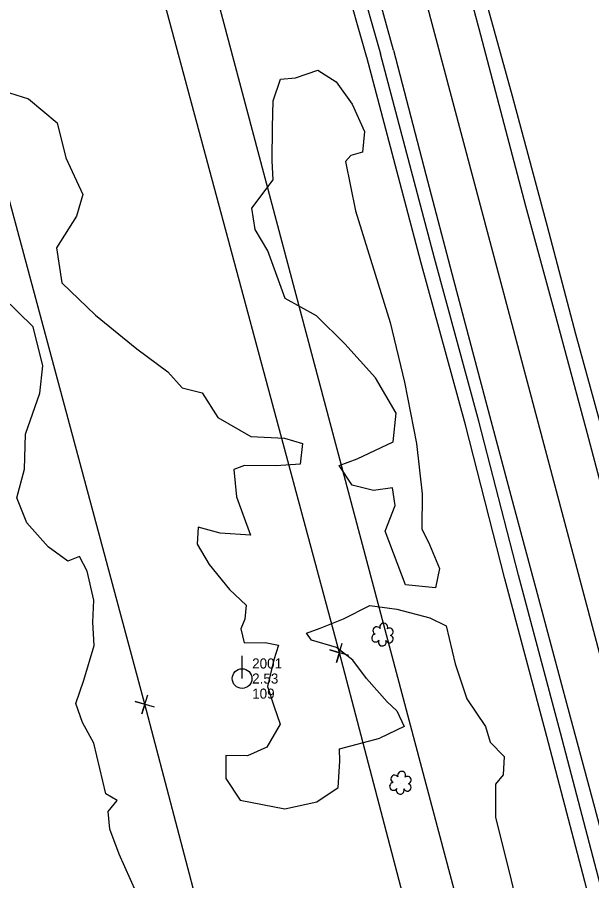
# Model space of a CAD drawing. Extents: x 3040896 to 3051146, y 687568 to 732976.
# Drawn here: x 3043433.8 to 3043576.6, y 724748.2 to 724962.9 of the extents above; entities that cross this region are included whole.
import ezdxf

# ---------------------------------------------------------------- set-up
doc = ezdxf.new("R2010")
doc.units = 0
for name, color, linetype in [('Exist Horizontal Alignment', 7, 'Continuous'), ('Exist Other Culture Area Outline', 7, 'Continuous'), ('Exist Property Corner CELL', 7, 'Continuous'), ('Exist Right of Way Easement Line', 7, 'Continuous'), ('Exist Right of Way Line', 7, 'Continuous'), ('Exist Roads EOP', 7, 'Continuous'), ('Exist Roads EOT', 7, 'Continuous'), ('Exist Utilities Power Pole CELL', 7, 'Continuous'), ('Exist Utilities Power Pole Cogo Comment', 7, 'Continuous'), ('Exist Utilities Power Pole Cogo Elevation', 7, 'Continuous'), ('Exist Utilities Power Pole Cogo Number', 7, 'Continuous'), ('Exist Utilities Telephone UG FO', 7, 'Continuous'), ('Exist Vegetation Shrub CELL', 7, 'Continuous')]:
    doc.layers.add(name, color=color, linetype=linetype)

# ---------------------------------------------------------------- blocks, each defined once
blk = doc.blocks.new('EXIST UTILITIES POWER POLE')
at = {"layer": 'Exist Utilities Power Pole CELL'}
for q in [(0, 0.1125), (0, 0)]:
    blk.add_line((0, 0), q, dxfattribs=at)
blk.add_circle((0, 0), 0.049, dxfattribs=at)

msp = doc.modelspace()

# ---------------------------------------------------------------- linework, layer by layer
at = {"layer": 'Exist Horizontal Alignment'}
msp.add_line((3043774.33, 724067.2), (3043420.75, 725399.12), dxfattribs=at)
at = {"layer": 'Exist Other Culture Area Outline'}
for points in [[(3043508.57, 724949.82), (3043513.05, 724946.85), (3043517.07, 724941.33), (3043520.15, 724934.53), (3043519.63, 724929.35), (3043516.76, 724928.55), (3043515.43, 724927.04), (3043517.86, 724914.79), (3043526.47, 724887.02), (3043530.03, 724872.16), (3043533.04, 724856.97), (3043534.5, 724844.43), (3043534.38, 724835.75), (3043536.28, 724831.79), (3043538.78, 724825.86), (3043537.77, 724821), (3043530.3, 724821.78), (3043525.23, 724835.16), (3043527.75, 724841.55), (3043527.09, 724845.93), (3043522.34, 724845.23), (3043517.09, 724846.6), (3043513.86, 724851.44), (3043518.27, 724853.15), (3043527.22, 724857.32), (3043528.02, 724864.51), (3043522.85, 724873.23), (3043515.26, 724881.72), (3043508.16, 724888.66), (3043500.45, 724893), (3043496.09, 724904.86), (3043492.99, 724910.16), (3043492.12, 724915.47), (3043497.47, 724922.52), (3043497.21, 724927.23), (3043497.23, 724935.57), (3043497.45, 724942.17), (3043499.22, 724947.58), (3043502.98, 724947.86), (3043508.57, 724949.82)], [(3043508.57, 724949.82), (3043513.05, 724946.85), (3043517.07, 724941.33), (3043520.15, 724934.53), (3043519.63, 724929.35), (3043516.76, 724928.55), (3043515.43, 724927.04), (3043517.86, 724914.79), (3043526.47, 724887.02), (3043530.03, 724872.16), (3043533.04, 724856.97), (3043534.5, 724844.43), (3043534.38, 724835.75), (3043536.28, 724831.79), (3043538.78, 724825.86), (3043537.77, 724821), (3043530.3, 724821.78), (3043525.23, 724835.16), (3043527.75, 724841.55), (3043527.09, 724845.93), (3043522.34, 724845.23), (3043517.09, 724846.6), (3043513.86, 724851.44), (3043518.27, 724853.15), (3043527.22, 724857.32), (3043528.02, 724864.51), (3043522.85, 724873.23), (3043515.26, 724881.72), (3043508.16, 724888.66), (3043500.45, 724893), (3043496.09, 724904.86), (3043492.99, 724910.16), (3043492.12, 724915.47), (3043497.47, 724922.52), (3043497.21, 724927.23), (3043497.23, 724935.57), (3043497.45, 724942.17), (3043499.22, 724947.58), (3043502.98, 724947.86), (3043508.57, 724949.82)], [(3043388.55, 724926.05), (3043389.73, 724932.34), (3043393.53, 724939.12), (3043397.09, 724942.36), (3043402.31, 724944.01), (3043408.27, 724945.41), (3043413.13, 724946.51), (3043417.63, 724946.37), (3043424.07, 724945.64), (3043430.31, 724944.67), (3043436.6, 724942.64), (3043443.76, 724936.7)], [(3043388.55, 724926.05), (3043389.73, 724932.34), (3043393.53, 724939.12), (3043397.09, 724942.36), (3043402.31, 724944.01), (3043408.27, 724945.41), (3043413.13, 724946.51), (3043417.63, 724946.37), (3043424.07, 724945.64), (3043430.31, 724944.67), (3043436.6, 724942.64), (3043443.76, 724936.7)], [(3043443.76, 724936.7), (3043445.92, 724927.97), (3043450.15, 724918.9), (3043448.54, 724913.51), (3043443.55, 724905.6), (3043444.95, 724896.93), (3043453.29, 724888.85), (3043463.53, 724880.51), (3043471.29, 724874.8), (3043474.79, 724870.82), (3043479.8, 724869.52), (3043483.71, 724863.37), (3043491.92, 724858.69), (3043500.27, 724858.27), (3043504.69, 724856.96), (3043504.11, 724851.76), (3043498.17, 724851.37), (3043490.35, 724851.45), (3043487.64, 724850.48), (3043488.36, 724843.71), (3043491.84, 724834.16), (3043484.26, 724834.67), (3043478.76, 724836.15), (3043478.56, 724831.93), (3043481.54, 724826.88), (3043486.62, 724820.63), (3043490.75, 724816.7), (3043490.41, 724813.22), (3043489.38, 724810.84), (3043490.23, 724807.33), (3043495.41, 724807.46), (3043498.77, 724806.81), (3043497.59, 724803.11), (3043496.06, 724796.46), (3043497.6, 724791.7), (3043499.15, 724787.11), (3043495.87, 724781.38), (3043491.05, 724779.22), (3043485.7, 724779.37), (3043485.69, 724773.63), (3043489.21, 724768.26), (3043500.36, 724766.1), (3043508.26, 724767.8), (3043513.55, 724771.36), (3043514.03, 724777.92), (3043513.89, 724780.99), (3043523.97, 724783.61)], [(3043443.76, 724936.7), (3043445.92, 724927.97), (3043450.15, 724918.9), (3043448.54, 724913.51), (3043443.55, 724905.6), (3043444.95, 724896.93), (3043453.29, 724888.85), (3043463.53, 724880.51), (3043471.29, 724874.8), (3043474.79, 724870.82), (3043479.8, 724869.52), (3043483.71, 724863.37), (3043491.92, 724858.69), (3043500.27, 724858.27), (3043504.69, 724856.96), (3043504.11, 724851.76), (3043498.17, 724851.37), (3043490.35, 724851.45), (3043487.64, 724850.48), (3043488.36, 724843.71), (3043491.84, 724834.16), (3043484.26, 724834.67), (3043478.76, 724836.15), (3043478.56, 724831.93), (3043481.54, 724826.88), (3043486.62, 724820.63), (3043490.75, 724816.7), (3043490.41, 724813.22), (3043489.38, 724810.84), (3043490.23, 724807.33), (3043495.41, 724807.46), (3043498.77, 724806.81), (3043497.59, 724803.11), (3043496.06, 724796.46), (3043497.6, 724791.7), (3043499.15, 724787.11), (3043495.87, 724781.38), (3043491.05, 724779.22), (3043485.7, 724779.37), (3043485.69, 724773.63), (3043489.21, 724768.26), (3043500.36, 724766.1), (3043508.26, 724767.8), (3043513.55, 724771.36), (3043514.03, 724777.92), (3043513.89, 724780.99), (3043523.97, 724783.61)], [(3043463.39, 724745.38), (3043459.18, 724754.78), (3043456.83, 724761.04), (3043456.4, 724765.41), (3043458.7, 724768.14), (3043455.89, 724769.78), (3043452.84, 724782.44), (3043450.05, 724787.54), (3043448.37, 724792.3), (3043450.36, 724798.08), (3043452.91, 724806.72), (3043452.64, 724812.5), (3043452.84, 724817.97), (3043451.2, 724825.2), (3043449.32, 724828.85), (3043446.41, 724827.63), (3043441.55, 724831.26), (3043436.24, 724837.23), (3043433.75, 724843.39), (3043435.6, 724850.55), (3043435.85, 724859.29), (3043439.44, 724869.47), (3043440.2, 724876.29), (3043437.76, 724885.91), (3043430.13, 724893.39)], [(3043463.39, 724745.38), (3043459.18, 724754.78), (3043456.83, 724761.04), (3043456.4, 724765.41), (3043458.7, 724768.14), (3043455.89, 724769.78), (3043452.84, 724782.44), (3043450.05, 724787.54), (3043448.37, 724792.3), (3043450.36, 724798.08), (3043452.91, 724806.72), (3043452.64, 724812.5), (3043452.84, 724817.97), (3043451.2, 724825.2), (3043449.32, 724828.85), (3043446.41, 724827.63), (3043441.55, 724831.26), (3043436.24, 724837.23), (3043433.75, 724843.39), (3043435.6, 724850.55), (3043435.85, 724859.29), (3043439.44, 724869.47), (3043440.2, 724876.29), (3043437.76, 724885.91), (3043430.13, 724893.39)], [(3043528.2, 724790.42), (3043525.75, 724792.71), (3043520.63, 724798.52), (3043517.26, 724803.06), (3043513.21, 724806.23), (3043506.96, 724808.04), (3043505.74, 724809.73), (3043509.12, 724810.98), (3043514.91, 724813.33), (3043521.42, 724816.67)], [(3043528.2, 724790.42), (3043525.75, 724792.71), (3043520.63, 724798.52), (3043517.26, 724803.06), (3043513.21, 724806.23), (3043506.96, 724808.04), (3043505.74, 724809.73), (3043509.12, 724810.98), (3043514.91, 724813.33), (3043521.42, 724816.67)], [(3043521.42, 724816.67), (3043528.16, 724815.7), (3043536.38, 724813.61), (3043540.45, 724811.57), (3043542.7, 724802.17), (3043545.6, 724793.41), (3043550.16, 724786.55), (3043551.4, 724782.64), (3043554.86, 724779.07), (3043554.62, 724774.55), (3043554.59, 724774.49)], [(3043521.42, 724816.67), (3043528.16, 724815.7), (3043536.38, 724813.61), (3043540.45, 724811.57), (3043542.7, 724802.17), (3043545.6, 724793.41), (3043550.16, 724786.55), (3043551.4, 724782.64), (3043554.86, 724779.07), (3043554.62, 724774.55), (3043554.59, 724774.49)], [(3043528.2, 724790.42), (3043530.02, 724786.54), (3043523.97, 724783.61)], [(3043528.2, 724790.42), (3043530.02, 724786.54), (3043523.97, 724783.61)], [(3043554.62, 724774.55), (3043552.68, 724772.17), (3043552.65, 724763.9), (3043556.12, 724750.43)], [(3043554.62, 724774.55), (3043552.68, 724772.17), (3043552.65, 724763.9), (3043556.12, 724750.43)], [(3043556.12, 724750.43), (3043558.43, 724740.74)], [(3043556.12, 724750.43), (3043558.43, 724740.74)]]:
    msp.add_lwpolyline(points, dxfattribs=at)
at = {"layer": 'Exist Property Corner CELL'}
for p, q in [((3043513.88, 724804.9), (3043513.88, 724804.9)), ((3043465.55, 724792.07), (3043465.55, 724792.07))]:
    msp.add_line(p, q, dxfattribs=at)
for points in [[(3043516.27, 724804.19), (3043511.48, 724805.62), (3043513.88, 724804.9), (3043513.16, 724802.51), (3043514.6, 724807.3)], [(3043467.95, 724791.35), (3043463.16, 724792.78), (3043465.55, 724792.07), (3043464.83, 724789.67), (3043466.27, 724794.46)]]:
    msp.add_lwpolyline(points, dxfattribs=at)
at = {"layer": 'Exist Right of Way Easement Line'}
for p, q in [((3043513.88, 724804.9), (3043436.08, 725094.31)), ((3043465.55, 724792.07), (3043387.8, 725081.32)), ((3043589.96, 724515.08), (3043513.88, 724804.9)), ((3043541.62, 724502.31), (3043465.55, 724792.07))]:
    msp.add_line(p, q, dxfattribs=at)
at = {"layer": 'Exist Right of Way Line'}
msp.add_line((3043726.01, 724054.37), (3043372.43, 725386.29), dxfattribs=at)
at = {"layer": 'Exist Roads EOP'}
for points in [[(3043442.59, 725259.04), (3043448.09, 725239.15), (3043452.24, 725224.18), (3043458.02, 725201.97), (3043463.65, 725180.91), (3043469.46, 725159.08), (3043473.33, 725143.9), (3043477.56, 725127.77), (3043481.9, 725111.42), (3043485.23, 725099.05), (3043489.55, 725082.71), (3043494.96, 725062.47), (3043498.41, 725049.61), (3043502.93, 725032.7), (3043506.68, 725018.02), (3043509.23, 725008.71), (3043513.25, 724992.67), (3043518.4, 724973.99), (3043524.11, 724953.87)], [(3043442.59, 725259.04), (3043448.09, 725239.15), (3043452.24, 725224.18), (3043458.02, 725201.97), (3043463.65, 725180.91), (3043469.46, 725159.08), (3043473.33, 725143.9), (3043477.56, 725127.77), (3043481.9, 725111.42), (3043485.23, 725099.05), (3043489.55, 725082.71), (3043494.96, 725062.47), (3043498.41, 725049.61), (3043502.93, 725032.7), (3043506.68, 725018.02), (3043509.23, 725008.71), (3043513.25, 724992.67), (3043518.4, 724973.99), (3043524.11, 724953.87)], [(3043549.33, 724970.45), (3043556.83, 724943.41), (3043565.55, 724910.95), (3043572.6, 724884.19), (3043590.85, 724817.54), (3043601.24, 724777.25), (3043609.92, 724745.03), (3043617.55, 724716.2), (3043625.34, 724686.55), (3043634.35, 724653.16), (3043644.22, 724615.57), (3043653.39, 724580.12), (3043661.73, 724549.71), (3043672.61, 724510.91), (3043681.54, 724475.26), (3043685.48, 724460.68)], [(3043549.33, 724970.45), (3043556.83, 724943.41), (3043565.55, 724910.95), (3043572.6, 724884.19), (3043590.85, 724817.54), (3043601.24, 724777.25), (3043609.92, 724745.03), (3043617.55, 724716.2), (3043625.34, 724686.55), (3043634.35, 724653.16), (3043644.22, 724615.57), (3043653.39, 724580.12), (3043661.73, 724549.71), (3043672.61, 724510.91), (3043681.54, 724475.26), (3043685.48, 724460.68)], [(3043656.68, 724452.99), (3043648.8, 724483.68), (3043642.5, 724507.71), (3043635.68, 724533.48), (3043629.11, 724558.25), (3043622.65, 724582.08), (3043615.88, 724607.57), (3043603.97, 724652.64), (3043595.06, 724684.2), (3043587.89, 724712.63), (3043580.51, 724740.38), (3043568.81, 724784.96), (3043558.41, 724824.17), (3043548.57, 724862.48), (3043537.5, 724903.03), (3043524.11, 724953.87)], [(3043656.68, 724452.99), (3043648.8, 724483.68), (3043642.5, 724507.71), (3043635.68, 724533.48), (3043629.11, 724558.25), (3043622.65, 724582.08), (3043615.88, 724607.57), (3043603.97, 724652.64), (3043595.06, 724684.2), (3043587.89, 724712.63), (3043580.51, 724740.38), (3043568.81, 724784.96), (3043558.41, 724824.17), (3043548.57, 724862.48), (3043537.5, 724903.03), (3043524.11, 724953.87)]]:
    msp.add_lwpolyline(points, dxfattribs=at)
at = {"layer": 'Exist Roads EOT'}
for points in [[(3043527.32, 724954.78), (3043522.52, 724972.22), (3043517.65, 724990.61), (3043512.54, 725010.02), (3043508.28, 725026.06), (3043505.12, 725037.9), (3043500.09, 725056.94), (3043496.28, 725071.12), (3043492.02, 725087.15), (3043487.27, 725105.07), (3043482.77, 725122.26), (3043477.71, 725141.49), (3043472.22, 725161.97), (3043468.13, 725177.19), (3043466.76, 725182.36)], [(3043527.32, 724954.78), (3043522.52, 724972.22), (3043517.65, 724990.61), (3043512.54, 725010.02), (3043508.28, 725026.06), (3043505.12, 725037.9), (3043500.09, 725056.94), (3043496.28, 725071.12), (3043492.02, 725087.15), (3043487.27, 725105.07), (3043482.77, 725122.26), (3043477.71, 725141.49), (3043472.22, 725161.97), (3043468.13, 725177.19), (3043466.76, 725182.36)], [(3043548.6, 724960.06), (3043542.76, 724981.91)], [(3043548.6, 724960.06), (3043542.76, 724981.91)], [(3043681.83, 724459.31), (3043675.64, 724482.37), (3043668.09, 724510.79), (3043660.94, 724537.53), (3043653.13, 724567.13), (3043647.03, 724589.52), (3043641.67, 724609.92), (3043634.88, 724635.17), (3043628.87, 724657.88), (3043621.98, 724683.67), (3043615.12, 724709.19), (3043607.53, 724737.88), (3043600.26, 724765.32), (3043592.68, 724794.31), (3043583.97, 724827.44), (3043575.54, 724859.38), (3043567.65, 724888.58), (3043560.24, 724916), (3043548.6, 724960.06)], [(3043681.83, 724459.31), (3043675.64, 724482.37), (3043668.09, 724510.79), (3043660.94, 724537.53), (3043653.13, 724567.13), (3043647.03, 724589.52), (3043641.67, 724609.92), (3043634.88, 724635.17), (3043628.87, 724657.88), (3043621.98, 724683.67), (3043615.12, 724709.19), (3043607.53, 724737.88), (3043600.26, 724765.32), (3043592.68, 724794.31), (3043583.97, 724827.44), (3043575.54, 724859.38), (3043567.65, 724888.58), (3043560.24, 724916), (3043548.6, 724960.06)], [(3043527.32, 724954.78), (3043535.39, 724923.87), (3043542.27, 724897.65), (3043550.17, 724867.61), (3043556.79, 724842.76), (3043563.05, 724819.6), (3043570.7, 724791.12), (3043577.25, 724766.52), (3043583.9, 724741.37), (3043590.88, 724715.13), (3043596.93, 724692.11), (3043602.92, 724669.45), (3043606.82, 724654.57), (3043622.41, 724596.42), (3043631.16, 724563.83), (3043640.28, 724529.45), (3043648.96, 724496.93), (3043657.15, 724465.72), (3043660.01, 724454.82)], [(3043527.32, 724954.78), (3043535.39, 724923.87), (3043542.27, 724897.65), (3043550.17, 724867.61), (3043556.79, 724842.76), (3043563.05, 724819.6), (3043570.7, 724791.12), (3043577.25, 724766.52), (3043583.9, 724741.37), (3043590.88, 724715.13), (3043596.93, 724692.11), (3043602.92, 724669.45), (3043606.82, 724654.57), (3043622.41, 724596.42), (3043631.16, 724563.83), (3043640.28, 724529.45), (3043648.96, 724496.93), (3043657.15, 724465.72), (3043660.01, 724454.82)]]:
    msp.add_lwpolyline(points, dxfattribs=at)
at = {"layer": 'Exist Utilities Telephone UG FO'}
for points in [[(3043520.74, 724952.92), (3043515.03, 724973.05), (3043509.87, 724991.78), (3043505.84, 725007.82), (3043503.3, 725017.13), (3043499.54, 725031.81), (3043495.03, 725048.7), (3043491.58, 725061.57), (3043486.17, 725081.81), (3043481.85, 725098.15), (3043478.52, 725110.52), (3043474.18, 725126.88), (3043469.95, 725143.02), (3043466.07, 725158.19), (3043460.27, 725180.01), (3043454.63, 725201.08), (3043448.86, 725223.27), (3043444.72, 725238.21), (3043439.21, 725258.1)], [(3043653.29, 724452.12), (3043645.41, 724482.8), (3043639.12, 724506.82), (3043632.29, 724532.59), (3043625.73, 724557.34), (3043619.27, 724581.18), (3043612.5, 724606.67), (3043600.59, 724651.72), (3043591.68, 724683.3), (3043584.5, 724711.75), (3043577.13, 724739.49), (3043565.43, 724784.07), (3043555.02, 724823.28), (3043545.19, 724861.59), (3043534.12, 724902.13), (3043520.72, 724952.98)]]:
    msp.add_lwpolyline(points, dxfattribs=at)
at = {"layer": 'Exist Vegetation Shrub CELL'}
for p, q in [((3043524.68, 724809.24), (3043524.68, 724809.24)), ((3043524.68, 724809.24), (3043524.68, 724809.24)), ((3043529.12, 724772.36), (3043529.12, 724772.36)), ((3043529.12, 724772.36), (3043529.12, 724772.36))]:
    msp.add_line(p, q, dxfattribs=at)
for centre, radius, start, end in [((3043523.2, 724810.37), 0.968, 35.8908, 245.4216), ((3043523.2, 724810.37), 0.968, 35.8908, 245.4216), ((3043524.91, 724811.28), 0.99, 334.8391, 200.4717), ((3043524.91, 724811.28), 0.99, 334.8391, 200.4717), ((3043526.35, 724810.11), 0.929, 284.4567, 126.0861), ((3043526.35, 724810.11), 0.929, 284.4567, 126.0861), ((3043522.88, 724808.54), 0.955, 95.1099, 327.9534), ((3043522.88, 724808.54), 0.955, 95.1099, 327.9534), ((3043524.55, 724807.56), 0.984, 151.2797, 21.387), ((3043524.55, 724807.56), 0.984, 151.2797, 21.387), ((3043526.32, 724808.32), 0.937, 204.9913, 73.4601), ((3043526.32, 724808.32), 0.937, 204.9913, 73.4601), ((3043527.64, 724773.49), 0.968, 35.8908, 245.4216), ((3043527.64, 724773.49), 0.968, 35.8908, 245.4216), ((3043529.35, 724774.4), 0.99, 334.8391, 200.4717), ((3043529.35, 724774.4), 0.99, 334.8391, 200.4717), ((3043530.8, 724773.23), 0.929, 284.4567, 126.0861), ((3043530.8, 724773.23), 0.929, 284.4567, 126.0861), ((3043527.32, 724771.65), 0.955, 95.1099, 327.9534), ((3043527.32, 724771.65), 0.955, 95.1099, 327.9534), ((3043530.76, 724771.43), 0.937, 204.9913, 73.4601), ((3043530.76, 724771.43), 0.937, 204.9913, 73.4601), ((3043529, 724770.68), 0.984, 151.2797, 21.387), ((3043529, 724770.68), 0.984, 151.2797, 21.387)]:
    msp.add_arc(centre, radius, start, end, dxfattribs=at)

# ---------------------------------------------------------------- block references
at = {"layer": 'Exist Utilities Power Pole CELL', "xscale": 50, "yscale": 50}
msp.add_blockref('EXIST UTILITIES POWER POLE', (3043489.71, 724798.48), dxfattribs=at)

# ---------------------------------------------------------------- texts
at = {"layer": 'Exist Utilities Power Pole Cogo Comment'}
msp.add_text('109', height=2.5, dxfattribs=at).set_placement((3043492.21, 724793.48))
at = {"layer": 'Exist Utilities Power Pole Cogo Elevation'}
msp.add_text('2.53', height=2.5, dxfattribs=at).set_placement((3043492.21, 724797.23))
at = {"layer": 'Exist Utilities Power Pole Cogo Number'}
msp.add_text('2001', height=2.5, dxfattribs=at).set_placement((3043492.21, 724800.98))

doc.saveas('drawing.dxf')
